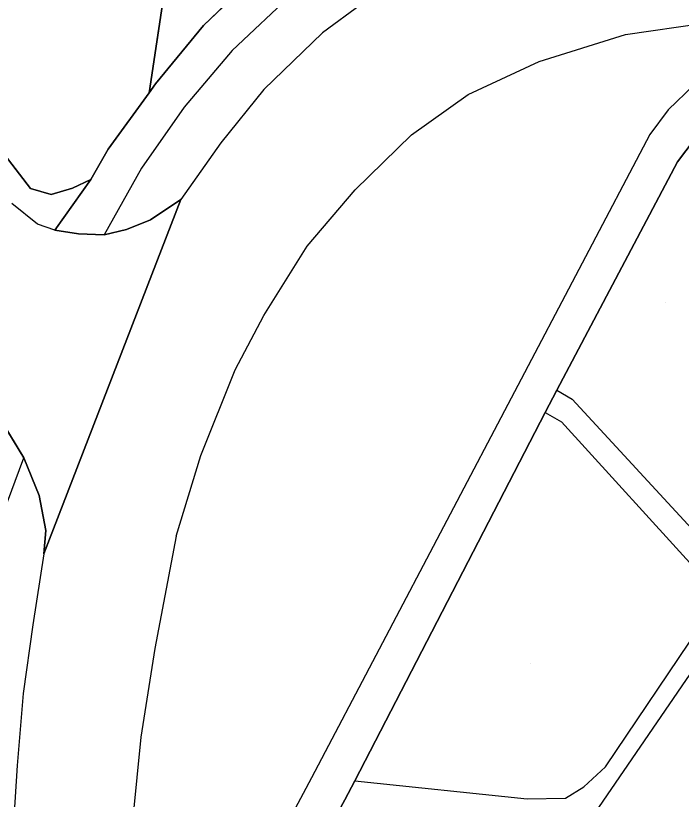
# Model space of a CAD drawing. Extents: x -266199 to -261993, y -1239047 to -1235108.
# Drawn here: x -263673.7 to -263621.4, y -1236126.6 to -1236065 of the extents above; entities that cross this region are included whole.
import ezdxf

# ---------------------------------------------------------------- set-up
doc = ezdxf.new("R2010")
doc.units = 0
for name, color, linetype in [('body_kn', 7, 'Continuous'), ('kladpar_druhypozemkov', 7, 'Continuous'), ('kladpar_hranice', 7, 'Continuous'), ('kladpar_plochy', 7, 'Continuous'), ('zappar_hrandruhpozemk', 7, 'Continuous')]:
    doc.layers.add(name, color=color, linetype=linetype)

msp = doc.modelspace()

# ---------------------------------------------------------------- linework, layer by layer
at = {"layer": 'body_kn'}
for p, q in [((-263658.99, -1236065.83), (-263658.99, -1236065.83)), ((-263649.62, -1236066.39), (-263649.62, -1236066.39)), ((-263625.81, -1236066.52), (-263625.81, -1236066.52)), ((-263656.72, -1236067.78), (-263656.72, -1236067.78)), ((-263632.59, -1236068.65), (-263632.59, -1236068.65)), ((-263662.76, -1236070.41), (-263662.76, -1236070.41)), ((-263663.26, -1236071.1), (-263663.26, -1236071.1)), ((-263654.25, -1236070.85), (-263654.25, -1236070.85)), ((-263638.18, -1236071.23), (-263638.18, -1236071.23)), ((-263660.51, -1236072.24), (-263660.51, -1236072.24)), ((-263622.46, -1236072.46), (-263622.46, -1236072.46)), ((-263642.62, -1236074.42), (-263642.62, -1236074.42)), ((-263642.62, -1236074.42), (-263642.62, -1236074.42)), ((-263623.9, -1236074.38), (-263623.9, -1236074.38)), ((-263666.47, -1236075.53), (-263666.47, -1236075.53)), ((-263657.61, -1236075.03), (-263657.61, -1236075.03)), ((-263621.71, -1236076.53), (-263621.71, -1236076.53)), ((-263663.85, -1236077.04), (-263663.85, -1236077.04)), ((-263667.85, -1236077.92), (-263667.85, -1236077.92)), ((-263672.59, -1236078.64), (-263672.59, -1236078.64)), ((-263669.29, -1236078.6), (-263669.29, -1236078.6)), ((-263670.95, -1236079.1), (-263670.95, -1236079.1)), ((-263647.07, -1236078.72), (-263647.07, -1236078.72)), ((-263660.77, -1236079.48), (-263660.77, -1236079.48)), ((-263663.16, -1236081.08), (-263663.16, -1236081.08)), ((-263672.04, -1236081.43), (-263672.04, -1236081.43)), ((-263670.67, -1236081.9), (-263670.67, -1236081.9)), ((-263670.67, -1236081.9), (-263670.67, -1236081.9)), ((-263668.8, -1236082.19), (-263668.8, -1236082.19)), ((-263666.8, -1236082.27), (-263666.8, -1236082.27)), ((-263665.04, -1236081.84), (-263665.04, -1236081.84)), ((-263650.83, -1236083.17), (-263650.83, -1236083.17)), ((-263654.24, -1236088.61), (-263654.24, -1236088.61)), ((-263656.49, -1236092.88), (-263656.49, -1236092.88)), ((-263631.2, -1236094.47), (-263631.2, -1236094.47)), ((-263631.2, -1236094.47), (-263631.2, -1236094.47)), ((-263630, -1236095.19), (-263630, -1236095.19)), ((-263632.11, -1236096.22), (-263632.11, -1236096.22)), ((-263632.11, -1236096.22), (-263632.11, -1236096.22)), ((-263630.83, -1236096.97), (-263630.83, -1236096.97)), ((-263673.11, -1236099.79), (-263673.11, -1236099.79)), ((-263659.2, -1236099.61), (-263659.2, -1236099.61)), ((-263659.2, -1236099.61), (-263659.2, -1236099.61)), ((-263671.91, -1236102.75), (-263671.91, -1236102.75)), ((-263671.38, -1236105.5), (-263671.38, -1236105.5)), ((-263661.12, -1236105.95), (-263661.12, -1236105.95)), ((-263671.53, -1236107.32), (-263671.53, -1236107.32)), ((-263671.53, -1236107.32), (-263671.53, -1236107.32)), ((-263672.4, -1236112.9), (-263672.4, -1236112.9)), ((-263662.82, -1236114.76), (-263662.82, -1236114.76)), ((-263673.17, -1236118.29), (-263673.17, -1236118.29)), ((-263663.9, -1236121.74), (-263663.9, -1236121.74)), ((-263673.63, -1236123.97), (-263673.63, -1236123.97)), ((-263627.38, -1236124.06), (-263627.38, -1236124.06)), ((-263650.49, -1236124.92), (-263650.49, -1236124.92)), ((-263647.08, -1236125.17), (-263647.08, -1236125.17)), ((-263647.08, -1236125.17), (-263647.08, -1236125.17)), ((-263629.08, -1236125.63), (-263629.08, -1236125.63)), ((-263633.53, -1236126.57), (-263633.53, -1236126.57)), ((-263630.53, -1236126.53), (-263630.53, -1236126.53))]:
    msp.add_line(p, q, dxfattribs=at)
at = {"layer": 'kladpar_druhypozemkov'}
for p, q in [((-263622.65, -1236087.56), (-263622.65, -1236087.56)), ((-263633.29, -1236115.98), (-263633.29, -1236115.98))]:
    msp.add_line(p, q, dxfattribs=at)
at = {"layer": 'kladpar_hranice'}
for points in [[(-263629.04, -1236008.79), (-263630.44, -1236049.69), (-263630.73, -1236049.74), (-263640.38, -1236052.85), (-263647.14, -1236056.04), (-263653.9, -1236060.97), (-263658.99, -1236065.83), (-263662.76, -1236070.41), (-263663.26, -1236071.1), (-263656.49, -1236026.11), (-263652.96, -1236023.84), (-263645.13, -1236018.9), (-263643.44, -1236017.85), (-263629.04, -1236008.79)], [(-263656.49, -1236026.11), (-263663.26, -1236071.1), (-263666.47, -1236075.53), (-263667.85, -1236077.92), (-263669.29, -1236078.6), (-263670.95, -1236079.1), (-263672.59, -1236078.64), (-263687, -1236059.86), (-263687.92, -1236057.95), (-263688.4, -1236056.23), (-263688.48, -1236054.78), (-263688.07, -1236052.8), (-263687.34, -1236051.08), (-263686.46, -1236049.88), (-263685.42, -1236048.73), (-263683, -1236046.49), (-263685.49, -1236046.11), (-263684.35, -1236045.04), (-263679.07, -1236040.74), (-263669.96, -1236034.69), (-263667.99, -1236033.51), (-263656.49, -1236026.11)], [(-263687, -1236059.86), (-263672.59, -1236078.64), (-263670.95, -1236079.1), (-263669.29, -1236078.6), (-263667.85, -1236077.92), (-263670.67, -1236081.9), (-263668.8, -1236082.19), (-263666.8, -1236082.27), (-263665.04, -1236081.84), (-263663.16, -1236081.08), (-263660.77, -1236079.48), (-263671.53, -1236107.32), (-263671.38, -1236105.5), (-263671.91, -1236102.75), (-263673.11, -1236099.79), (-263676.68, -1236093.96)], [(-263676.68, -1236093.96), (-263673.11, -1236099.79), (-263671.91, -1236102.75), (-263671.38, -1236105.5), (-263671.53, -1236107.32), (-263660.77, -1236079.48), (-263663.16, -1236081.08), (-263665.04, -1236081.84), (-263666.8, -1236082.27), (-263668.8, -1236082.19), (-263670.67, -1236081.9), (-263667.85, -1236077.92), (-263666.47, -1236075.53), (-263663.26, -1236071.1), (-263662.76, -1236070.41), (-263658.99, -1236065.83), (-263653.9, -1236060.97)], [(-263660.95, -1236191.39), (-263660.29, -1236175.32), (-263660.18, -1236173.53), (-263659.14, -1236155.78), (-263658.94, -1236153.64), (-263658.62, -1236151.12), (-263657.64, -1236147.54), (-263656.41, -1236143.89), (-263655.12, -1236140.54), (-263653.42, -1236136.95), (-263652.5, -1236135.2), (-263647.87, -1236126.66), (-263647.08, -1236125.17), (-263632.11, -1236096.22), (-263631.2, -1236094.47), (-263621.71, -1236076.53), (-263620.4, -1236074.8)], [(-263620.4, -1236074.8), (-263621.71, -1236076.53), (-263631.2, -1236094.47), (-263632.11, -1236096.22), (-263647.08, -1236125.17), (-263647.87, -1236126.66), (-263652.5, -1236135.2), (-263653.42, -1236136.95), (-263655.12, -1236140.54), (-263656.41, -1236143.89), (-263657.64, -1236147.54), (-263658.62, -1236151.12), (-263658.94, -1236153.64), (-263659.14, -1236155.78), (-263660.18, -1236173.53), (-263660.29, -1236175.32), (-263660.95, -1236191.39)]]:
    msp.add_lwpolyline(points, dxfattribs=at)
at = {"layer": 'kladpar_plochy'}
for p, q in [((-263663.26, -1236071.1), (-263656.49, -1236026.11)), ((-263656.49, -1236026.11), (-263663.26, -1236071.1)), ((-263672.59, -1236078.64), (-263687, -1236059.86)), ((-263687, -1236059.86), (-263672.59, -1236078.64)), ((-263653.9, -1236060.97), (-263658.99, -1236065.83)), ((-263658.99, -1236065.83), (-263662.76, -1236070.41)), ((-263662.76, -1236070.41), (-263663.26, -1236071.1)), ((-263663.26, -1236071.1), (-263666.47, -1236075.53)), ((-263621.71, -1236076.53), (-263620.4, -1236074.8)), ((-263666.47, -1236075.53), (-263667.85, -1236077.92)), ((-263631.2, -1236094.47), (-263621.71, -1236076.53)), ((-263667.85, -1236077.92), (-263670.67, -1236081.9)), ((-263667.85, -1236077.92), (-263669.29, -1236078.6)), ((-263669.29, -1236078.6), (-263667.85, -1236077.92)), ((-263670.95, -1236079.1), (-263672.59, -1236078.64)), ((-263672.59, -1236078.64), (-263670.95, -1236079.1)), ((-263669.29, -1236078.6), (-263670.95, -1236079.1)), ((-263670.95, -1236079.1), (-263669.29, -1236078.6)), ((-263660.77, -1236079.48), (-263671.53, -1236107.32)), ((-263663.16, -1236081.08), (-263660.77, -1236079.48)), ((-263665.04, -1236081.84), (-263663.16, -1236081.08)), ((-263670.67, -1236081.9), (-263668.8, -1236082.19)), ((-263668.8, -1236082.19), (-263666.8, -1236082.27)), ((-263666.8, -1236082.27), (-263665.04, -1236081.84)), ((-263673.11, -1236099.79), (-263676.68, -1236093.96)), ((-263632.11, -1236096.22), (-263631.2, -1236094.47)), ((-263647.08, -1236125.17), (-263632.11, -1236096.22)), ((-263671.91, -1236102.75), (-263673.11, -1236099.79)), ((-263671.38, -1236105.5), (-263671.91, -1236102.75)), ((-263671.53, -1236107.32), (-263671.38, -1236105.5)), ((-263647.87, -1236126.66), (-263647.08, -1236125.17))]:
    msp.add_line(p, q, dxfattribs=at)
for points in [[(-263676.68, -1236093.96), (-263673.11, -1236099.79), (-263671.91, -1236102.75), (-263671.38, -1236105.5), (-263671.53, -1236107.32), (-263660.77, -1236079.48), (-263663.16, -1236081.08), (-263665.04, -1236081.84), (-263666.8, -1236082.27), (-263668.8, -1236082.19), (-263670.67, -1236081.9), (-263667.85, -1236077.92), (-263666.47, -1236075.53), (-263663.26, -1236071.1), (-263662.76, -1236070.41), (-263658.99, -1236065.83), (-263653.9, -1236060.97)], [(-263620.4, -1236074.8), (-263621.71, -1236076.53), (-263631.2, -1236094.47), (-263632.11, -1236096.22), (-263647.08, -1236125.17), (-263647.87, -1236126.66), (-263652.5, -1236135.2), (-263653.42, -1236136.95), (-263655.12, -1236140.54), (-263656.41, -1236143.89), (-263657.64, -1236147.54), (-263658.62, -1236151.12), (-263658.94, -1236153.64), (-263659.14, -1236155.78), (-263660.18, -1236173.53), (-263660.29, -1236175.32), (-263660.95, -1236191.39)]]:
    msp.add_lwpolyline(points, dxfattribs=at)
at = {"layer": 'zappar_hrandruhpozemk'}
for p, q in [((-263638.18, -1236071.23), (-263632.59, -1236068.65)), ((-263642.62, -1236074.42), (-263638.18, -1236071.23)), ((-263623.9, -1236074.38), (-263650.49, -1236124.92)), ((-263631.2, -1236094.47), (-263630, -1236095.19)), ((-263630, -1236095.19), (-263617.2, -1236109.04)), ((-263632.11, -1236096.22), (-263630.83, -1236096.97)), ((-263630.83, -1236096.97), (-263618.36, -1236110.66)), ((-263661.12, -1236105.95), (-263659.2, -1236099.61)), ((-263627.38, -1236124.06), (-263618.36, -1236110.66)), ((-263663.9, -1236121.74), (-263664.76, -1236130.26)), ((-263673.63, -1236123.97), (-263673.98, -1236129.56))]:
    msp.add_line(p, q, dxfattribs=at)
for points in [[(-263639.35, -1236055.59), (-263645.46, -1236058.44), (-263651.88, -1236063.21), (-263656.72, -1236067.78), (-263660.51, -1236072.24), (-263663.85, -1236077.04), (-263666.8, -1236082.27)], [(-263638.33, -1236059.36), (-263643.5, -1236061.86), (-263649.62, -1236066.39), (-263654.25, -1236070.85), (-263657.61, -1236075.03), (-263660.77, -1236079.48)], [(-263632.59, -1236068.65), (-263625.81, -1236066.52), (-263619.64, -1236065.65), (-263613.73, -1236065.38), (-263609.17, -1236065.86)], [(-263610.05, -1236069), (-263617.57, -1236069.28), (-263620.43, -1236070.5), (-263622.46, -1236072.46), (-263623.9, -1236074.38)], [(-263659.2, -1236099.61), (-263656.49, -1236092.88), (-263654.24, -1236088.61), (-263650.83, -1236083.17), (-263647.07, -1236078.72), (-263642.62, -1236074.42)], [(-263670.67, -1236081.9), (-263672.04, -1236081.43), (-263674.05, -1236079.8)], [(-263676.71, -1236114.47), (-263675.64, -1236108.45), (-263674.72, -1236104.17), (-263673.11, -1236099.79)], [(-263661.12, -1236105.95), (-263662.82, -1236114.76), (-263663.9, -1236121.74)], [(-263671.53, -1236107.32), (-263672.4, -1236112.9), (-263673.17, -1236118.29), (-263673.63, -1236123.97)], [(-263618.36, -1236110.66), (-263616.82, -1236111.04), (-263628.89, -1236128.68)], [(-263647.08, -1236125.17), (-263633.53, -1236126.57), (-263630.53, -1236126.53), (-263629.08, -1236125.63), (-263627.38, -1236124.06)], [(-263650.49, -1236124.92), (-263655.91, -1236135.11), (-263657.86, -1236139.12), (-263659.28, -1236142.97), (-263660.26, -1236146.07), (-263661.42, -1236150.52), (-263661.86, -1236153.54), (-263666.04, -1236153.22)]]:
    msp.add_lwpolyline(points, dxfattribs=at)

doc.saveas('drawing.dxf')
